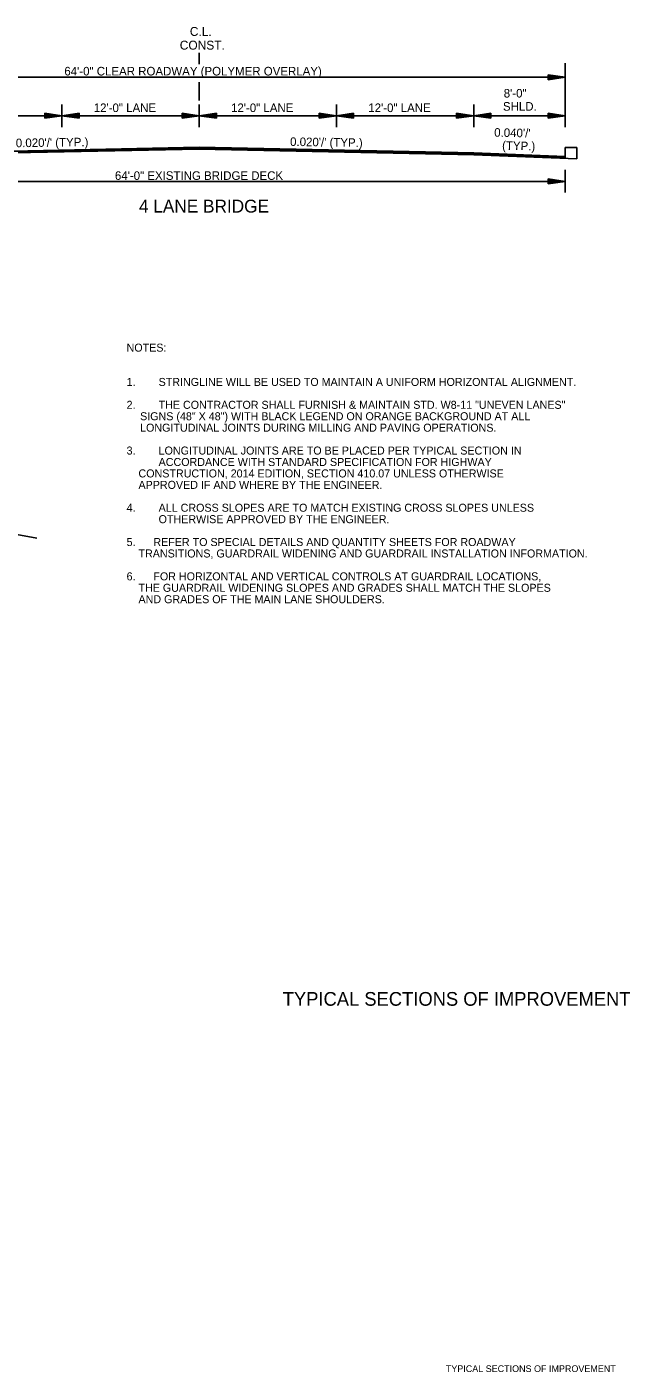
# Model space of a CAD drawing. Extents: x 545241 to 1930787, y -1971772 to 596640.
# Drawn here: x 547741 to 548268, y -1949992 to -1948816 of the extents above; entities that cross this region are included whole.
import ezdxf

# ---------------------------------------------------------------- set-up
doc = ezdxf.new("R2010")
doc.units = 0
for name, color, linetype in [('R_Border', 7, 'Continuous'), ('R_Border Notes', 7, 'Continuous'), ('R_Border Prem', 7, 'Continuous'), ('R_Draft', 7, 'Continuous')]:
    doc.layers.add(name, color=color, linetype=linetype)

msp = doc.modelspace()

# ---------------------------------------------------------------- linework, layer by layer
at = {"layer": 'R_Border'}
for p, q in [((548211.1, -1948921.2), (548221.3, -1948921.2)), ((548211.1, -1948930.4), (548211.1, -1948921.2)), ((548221.3, -1948921.2), (548221.3, -1948931.1)), ((547649.3, -1949244.8), (547749.3, -1949262.8))]:
    msp.add_line(p, q, dxfattribs=at)
at = {"layer": 'R_Draft'}
for p, q in [((547891.2, -1948848.4), (547891.2, -1948838.4)), ((548211.2, -1948847.3), (548211.2, -1948903.4)), ((547571.2, -1948859.8), (548211.2, -1948859.8)), ((547891.2, -1948880.1), (547891.2, -1948864)), ((548196.2, -1948857.6), (548211.2, -1948859.8)), ((548196.2, -1948862.1), (548196.2, -1948857.6)), ((548196.2, -1948858), (548208.6, -1948859.8)), ((548196.2, -1948858.4), (548206.1, -1948859.8)), ((548196.2, -1948858.7), (548203.6, -1948859.8)), ((548196.2, -1948859.1), (548201, -1948859.8)), ((548196.2, -1948859.5), (548198.5, -1948859.8)), ((548196.2, -1948862.1), (548211.2, -1948859.8)), ((548196.2, -1948860.6), (548201, -1948859.8)), ((548196.2, -1948861.3), (548206.1, -1948859.8)), ((548196.2, -1948861.7), (548208.6, -1948859.8)), ((548196.2, -1948861), (548203.6, -1948859.8)), ((548196.2, -1948860.2), (548198.5, -1948859.8)), ((547756.2, -1948891.1), (547771.2, -1948893.4)), ((547756.2, -1948891.1), (547756.2, -1948895.6)), ((547771.2, -1948903.4), (547771.2, -1948883.5)), ((547786.2, -1948891.1), (547771.2, -1948893.4)), ((547786.2, -1948895.6), (547786.2, -1948891.1)), ((547876.2, -1948891.1), (547891.2, -1948893.4)), ((547876.2, -1948891.1), (547876.2, -1948895.6)), ((547891.2, -1948903.4), (547891.2, -1948883.5)), ((547891.2, -1948903.4), (547891.2, -1948883.5)), ((547906.2, -1948891.1), (547891.2, -1948893.4)), ((547906.2, -1948891.1), (547906.2, -1948895.6)), ((547996.2, -1948891.1), (548011.2, -1948893.4)), ((547996.2, -1948895.6), (547996.2, -1948891.1)), ((548011.2, -1948903.4), (548011.2, -1948883.5)), ((548026.2, -1948891.1), (548011.2, -1948893.4)), ((548026.2, -1948891.1), (548026.2, -1948895.6)), ((548116.2, -1948891.1), (548131.2, -1948893.4)), ((548116.2, -1948895.6), (548116.2, -1948891.1)), ((548131.2, -1948903.4), (548131.2, -1948883.5)), ((548146.2, -1948891.1), (548131.2, -1948893.4)), ((548146.2, -1948891.1), (548146.2, -1948895.6)), ((548196.2, -1948891.1), (548211.2, -1948893.4)), ((548196.2, -1948895.6), (548196.2, -1948891.1)), ((547771.2, -1948893.4), (547651.2, -1948893.4)), ((547756.2, -1948891.5), (547768.6, -1948893.4)), ((547756.2, -1948891.9), (547766.1, -1948893.4)), ((547756.2, -1948892.3), (547763.6, -1948893.4)), ((547756.2, -1948892.7), (547761, -1948893.4)), ((547756.2, -1948893), (547758.5, -1948893.4)), ((547756.2, -1948895.6), (547771.2, -1948893.4)), ((547756.2, -1948894.1), (547761, -1948893.4)), ((547756.2, -1948894.9), (547766.1, -1948893.4)), ((547756.2, -1948895.3), (547768.6, -1948893.4)), ((547756.2, -1948894.5), (547763.6, -1948893.4)), ((547756.2, -1948893.7), (547758.5, -1948893.4)), ((547891.2, -1948893.4), (547771.2, -1948893.4)), ((547786.2, -1948895.6), (547771.2, -1948893.4)), ((547786.2, -1948891.5), (547773.7, -1948893.4)), ((547786.2, -1948895.3), (547773.7, -1948893.4)), ((547786.2, -1948891.9), (547776.2, -1948893.4)), ((547786.2, -1948894.9), (547776.2, -1948893.4)), ((547786.2, -1948892.3), (547778.7, -1948893.4)), ((547786.2, -1948894.5), (547778.7, -1948893.4)), ((547786.2, -1948892.6), (547781.3, -1948893.4)), ((547786.2, -1948894.1), (547781.3, -1948893.4)), ((547786.2, -1948893), (547783.8, -1948893.4)), ((547786.2, -1948893.7), (547783.8, -1948893.4)), ((547876.2, -1948891.5), (547888.6, -1948893.4)), ((547876.2, -1948891.9), (547886.1, -1948893.4)), ((547876.2, -1948892.3), (547883.6, -1948893.4)), ((547876.2, -1948892.7), (547881, -1948893.4)), ((547876.2, -1948893), (547878.5, -1948893.4)), ((547876.2, -1948895.6), (547891.2, -1948893.4)), ((547876.2, -1948894.1), (547881, -1948893.4)), ((547876.2, -1948894.9), (547886.1, -1948893.4)), ((547876.2, -1948895.3), (547888.6, -1948893.4)), ((547876.2, -1948894.5), (547883.6, -1948893.4)), ((547876.2, -1948893.7), (547878.5, -1948893.4)), ((547891.2, -1948893.4), (548011.2, -1948893.4)), ((547906.2, -1948895.6), (547891.2, -1948893.4)), ((547906.2, -1948891.5), (547893.7, -1948893.4)), ((547906.2, -1948895.3), (547893.7, -1948893.4)), ((547906.2, -1948891.9), (547896.2, -1948893.4)), ((547906.2, -1948894.9), (547896.2, -1948893.4)), ((547906.2, -1948892.3), (547898.7, -1948893.4)), ((547906.2, -1948894.5), (547898.7, -1948893.4)), ((547906.2, -1948892.7), (547901.3, -1948893.4)), ((547906.2, -1948894.1), (547901.3, -1948893.4)), ((547906.2, -1948893), (547903.8, -1948893.4)), ((547906.2, -1948893.7), (547903.8, -1948893.4)), ((547996.2, -1948891.5), (548008.6, -1948893.4)), ((547996.2, -1948891.9), (548006.1, -1948893.4)), ((547996.2, -1948892.3), (548003.6, -1948893.4)), ((547996.2, -1948892.6), (548001, -1948893.4)), ((547996.2, -1948893), (547998.5, -1948893.4)), ((547996.2, -1948895.6), (548011.2, -1948893.4)), ((547996.2, -1948894.1), (548001, -1948893.4)), ((547996.2, -1948894.9), (548006.1, -1948893.4)), ((547996.2, -1948895.3), (548008.6, -1948893.4)), ((547996.2, -1948894.5), (548003.6, -1948893.4)), ((547996.2, -1948893.7), (547998.5, -1948893.4)), ((548026.2, -1948895.6), (548011.2, -1948893.4)), ((548011.2, -1948893.4), (548131.2, -1948893.4)), ((548026.2, -1948891.5), (548013.7, -1948893.4)), ((548026.2, -1948895.3), (548013.7, -1948893.4)), ((548026.2, -1948891.9), (548016.2, -1948893.4)), ((548026.2, -1948894.9), (548016.2, -1948893.4)), ((548026.2, -1948892.3), (548018.7, -1948893.4)), ((548026.2, -1948894.5), (548018.7, -1948893.4)), ((548026.2, -1948892.7), (548021.3, -1948893.4)), ((548026.2, -1948894.1), (548021.3, -1948893.4)), ((548026.2, -1948893), (548023.8, -1948893.4)), ((548026.2, -1948893.7), (548023.8, -1948893.4)), ((548116.2, -1948891.5), (548128.6, -1948893.4)), ((548116.2, -1948891.9), (548126.1, -1948893.4)), ((548116.2, -1948892.3), (548123.6, -1948893.4)), ((548116.2, -1948892.6), (548121, -1948893.4)), ((548116.2, -1948893), (548118.5, -1948893.4)), ((548116.2, -1948895.6), (548131.2, -1948893.4)), ((548116.2, -1948894.1), (548121, -1948893.4)), ((548116.2, -1948894.9), (548126.1, -1948893.4)), ((548116.2, -1948895.3), (548128.6, -1948893.4)), ((548116.2, -1948894.5), (548123.6, -1948893.4)), ((548116.2, -1948893.7), (548118.5, -1948893.4)), ((548131.2, -1948893.4), (548211.2, -1948893.4)), ((548146.2, -1948895.6), (548131.2, -1948893.4)), ((548146.2, -1948891.5), (548133.7, -1948893.4)), ((548146.2, -1948895.3), (548133.7, -1948893.4)), ((548146.2, -1948891.9), (548136.2, -1948893.4)), ((548146.2, -1948894.9), (548136.2, -1948893.4)), ((548146.2, -1948892.3), (548138.7, -1948893.4)), ((548146.2, -1948894.5), (548138.7, -1948893.4)), ((548146.2, -1948892.7), (548141.3, -1948893.4)), ((548146.2, -1948894.1), (548141.3, -1948893.4)), ((548146.2, -1948893), (548143.8, -1948893.4)), ((548146.2, -1948893.7), (548143.8, -1948893.4)), ((548196.2, -1948891.5), (548208.6, -1948893.4)), ((548196.2, -1948891.9), (548206.1, -1948893.4)), ((548196.2, -1948892.3), (548203.6, -1948893.4)), ((548196.2, -1948892.6), (548201, -1948893.4)), ((548196.2, -1948893), (548198.5, -1948893.4)), ((548196.2, -1948895.6), (548211.2, -1948893.4)), ((548196.2, -1948894.1), (548201, -1948893.4)), ((548196.2, -1948894.9), (548206.1, -1948893.4)), ((548196.2, -1948895.3), (548208.6, -1948893.4)), ((548196.2, -1948894.5), (548203.6, -1948893.4)), ((548196.2, -1948893.7), (548198.5, -1948893.4)), ((547891.2, -1948921), (547651.2, -1948925.8)), ((547891.2, -1948921.3), (547651.2, -1948926.1)), ((547891.2, -1948921.6), (547651.2, -1948926.4)), ((547891.2, -1948921.9), (547651.2, -1948926.7)), ((547891.2, -1948922.2), (547651.2, -1948927)), ((547891.2, -1948922.5), (547651.2, -1948927.3)), ((547891.2, -1948922.7), (547651.2, -1948927.5)), ((547891.1, -1948921.3), (548131.2, -1948926.1)), ((547891.1, -1948921.6), (548131.2, -1948926.4)), ((547891.1, -1948921.9), (548131.2, -1948926.7)), ((547891.1, -1948922.2), (548131.2, -1948927)), ((547891.1, -1948922.5), (548131.2, -1948927.3)), ((547891.1, -1948922.7), (548131.2, -1948927.5)), ((547891.2, -1948921), (548131.2, -1948925.8)), ((548131.2, -1948925.8), (548211.2, -1948929)), ((548131.2, -1948926.1), (548211.2, -1948929.3)), ((548131.2, -1948926.4), (548211.2, -1948929.6)), ((548131.2, -1948926.7), (548211.2, -1948929.9)), ((548131.2, -1948927), (548211.2, -1948930.2)), ((548131.2, -1948927.3), (548211.2, -1948930.5)), ((548131.2, -1948927.5), (548221.3, -1948931.1)), ((548171.2, -1948927.8), (548171.2, -1948929.5)), ((548196.2, -1948948.6), (548211.2, -1948950.8)), ((548196.2, -1948953.1), (548196.2, -1948948.6)), ((548196.2, -1948949), (548208.6, -1948950.8)), ((548196.2, -1948949.4), (548206.1, -1948950.8)), ((548196.2, -1948949.7), (548203.6, -1948950.8)), ((548211.2, -1948940.6), (548211.2, -1948960.6)), ((547571.2, -1948950.9), (548211.2, -1948950.9)), ((548196.2, -1948950.1), (548201, -1948950.8)), ((548196.2, -1948950.5), (548198.5, -1948950.8)), ((548196.2, -1948953.1), (548211.2, -1948950.8)), ((548196.2, -1948951.6), (548201, -1948950.8)), ((548196.2, -1948952.3), (548206.1, -1948950.8)), ((548196.2, -1948952.7), (548208.6, -1948950.8)), ((548196.2, -1948952), (548203.6, -1948950.8)), ((548196.2, -1948951.2), (548198.5, -1948950.8))]:
    msp.add_line(p, q, dxfattribs=at)

# ---------------------------------------------------------------- texts
at = {"layer": 'R_Border'}
msp.add_text('TYPICAL SECTIONS OF IMPROVEMENT', height=12, rotation=360, dxfattribs=at).set_placement((547964.2, -1949671.7))
at = {"layer": 'R_Border Notes'}
for s, p in [('NOTES: ', (547827.7, -1949099.7)), ('1.', (547827.7, -1949129.7)), ('STRINGLINE WILL BE USED TO MAINTAIN A UNIFORM HORIZONTAL ALIGNMENT.', (547855.7, -1949129.7)), ('2.', (547827.7, -1949149.7)), ('THE CONTRACTOR SHALL FURNISH & MAINTAIN STD. W8-11 "UNEVEN LANES" ', (547855.7, -1949149.7)), ('    SIGNS (48" X 48") WITH BLACK LEGEND ON ORANGE BACKGROUND AT ALL ', (547829.1, -1949159.7)), ('    LONGITUDINAL JOINTS DURING MILLING AND PAVING OPERATIONS.', (547829.1, -1949169.7)), ('3.', (547827.7, -1949189.7)), ('LONGITUDINAL JOINTS ARE TO BE PLACED PER TYPICAL SECTION IN ', (547855.7, -1949189.7)), ('ACCORDANCE WITH STANDARD SPECIFICATION FOR HIGHWAY', (547855.7, -1949199.7)), ('    CONSTRUCTION, 2014 EDITION, SECTION 410.07 UNLESS OTHERWISE', (547827.7, -1949209.7)), ('    APPROVED IF AND WHERE BY THE ENGINEER.', (547827.7, -1949219.7)), ('4.', (547827.7, -1949239.7)), ('ALL CROSS SLOPES ARE TO MATCH EXISTING CROSS SLOPES UNLESS ', (547855.7, -1949239.7)), ('OTHERWISE APPROVED BY THE ENGINEER.', (547855.7, -1949249.7)), ('5.      REFER TO SPECIAL DETAILS AND QUANTITY SHEETS FOR ROADWAY', (547827.7, -1949269.7)), ('    TRANSITIONS, GUARDRAIL WIDENING AND GUARDRAIL INSTALLATION INFORMATION.', (547827.7, -1949279.7)), ('6.      FOR HORIZONTAL AND VERTICAL CONTROLS AT GUARDRAIL LOCATIONS,', (547827.7, -1949299.7)), ('    THE GUARDRAIL WIDENING SLOPES AND GRADES SHALL MATCH THE SLOPES', (547827.7, -1949309.7)), ('    AND GRADES OF THE MAIN LANE SHOULDERS. ', (547827.7, -1949319.7))]:
    msp.add_text(s, height=7, dxfattribs=at).set_placement(p)
at = {"layer": 'R_Border Prem'}
msp.add_text('TYPICAL SECTIONS OF IMPROVEMENT', height=5.862, rotation=360, dxfattribs=at).set_placement((548106.8, -1949992))
at = {"layer": 'R_Draft'}
for s, height, p in [('C.L.', 7.8, (547883, -1948823.6)), ('CONST.', 7.8, (547874.2, -1948835.6)), ('64\'-0" CLEAR ROADWAY (POLYMER OVERLAY)', 7.5, (547773.3, -1948858.2)), ('8\'-0" ', 7.5, (548157.4, -1948877.5)), ('12\'-0" LANE', 7.5, (547799, -1948890.2)), ('12\'-0" LANE', 7.5, (547919, -1948890.2)), ('12\'-0" LANE', 7.5, (548039, -1948890.2)), ('SHLD.', 7.5, (548156.7, -1948889)), ('64\'-0" EXISTING BRIDGE DECK', 7.5, (547817.5, -1948949.5)), ('4 LANE BRIDGE ', 11.25, (547838.5, -1948978.1))]:
    msp.add_text(s, height=height, dxfattribs=at).set_placement(p)
for s, rotation, p in [("0.020'/' (TYP.)", 0.8719, (547730.9, -1948921)), ("0.020'/' (TYP.)", 359.1281, (547970.6, -1948919.8)), ("0.040'/' ", 358.6816, (548149, -1948911.7)), ('(TYP.)', 358.6816, (548155.9, -1948923.1))]:
    msp.add_text(s, height=7.5, rotation=rotation, dxfattribs=at).set_placement(p)

doc.saveas('drawing.dxf')
